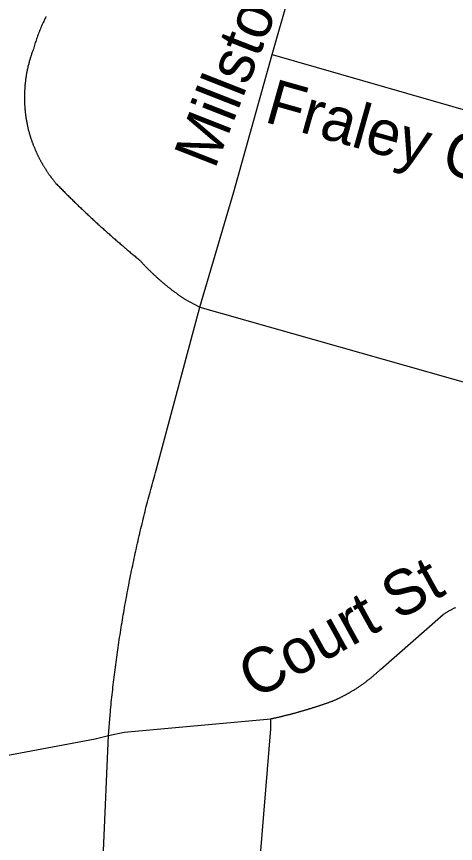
# Model space of a CAD drawing. Extents: x 1268485 to 1426702, y 514839 to 616766.
# Drawn here: x 1364752 to 1365394, y 561202 to 562412 of the extents above; entities that cross this region are included whole.
import ezdxf

# ---------------------------------------------------------------- set-up
doc = ezdxf.new("R2010")
doc.units = 0
doc.layers.add('Old_Level_10', color=7, linetype='Continuous')
doc.layers.add('Old_Level_35', color=7, linetype='Continuous')

msp = doc.modelspace()

# ---------------------------------------------------------------- linework, layer by layer
at = {"layer": 'Old_Level_35'}
for p, q in [((1365125.736, 562356.519), (1365160.902, 562479.96)), ((1365125.736, 562356.519), (1365570.801, 562228.514)), ((1364997.988, 561998.703), (1365019.621, 561986.758)), ((1364955.85, 561748.487), (1365019.621, 561986.758)), ((1365019.621, 561986.758), (1365461.713, 561861.523)), ((1365283.728, 561456.955), (1365375.489, 561537.386)), ((1364886.132, 561360.273), (1364888.388, 561390.416))]:
    msp.add_line(p, q, dxfattribs=at)
for points in [[(1364794.577, 562412.293), (1364793.756, 562410.55), (1364792.834, 562408.755), (1364792.116, 562407.012), (1364791.296, 562405.167), (1364790.475, 562403.424), (1364789.655, 562401.63), (1364788.835, 562399.835), (1364788.015, 562397.99), (1364787.297, 562396.196), (1364786.477, 562394.351), (1364785.759, 562392.556), (1364785.144, 562390.762), (1364784.426, 562388.917), (1364783.606, 562387.071), (1364782.991, 562385.226), (1364782.273, 562383.38), (1364781.658, 562381.586), (1364781.043, 562379.689), (1364780.325, 562377.792), (1364779.71, 562375.947), (1364779.095, 562374.05), (1364778.48, 562372.205), (1364777.967, 562370.308), (1364777.352, 562368.462), (1364776.84, 562366.566), (1364776.224, 562364.669)], [(1364776.224, 562364.669), (1364775.917, 562363.49), (1364775.404, 562362.311), (1364774.994, 562361.132), (1364774.481, 562359.953), (1364774.174, 562358.774), (1364773.661, 562357.492), (1364773.251, 562356.313), (1364772.841, 562355.134), (1364772.533, 562353.955), (1364772.123, 562352.776), (1364771.713, 562351.495), (1364771.406, 562350.315), (1364770.996, 562349.085), (1364770.585, 562347.855), (1364770.278, 562346.676), (1364769.97, 562345.446), (1364769.663, 562344.266), (1364769.355, 562342.985), (1364769.048, 562341.755), (1364768.74, 562340.575), (1364768.33, 562339.294), (1364768.125, 562338.064), (1364767.92, 562336.884), (1364767.612, 562335.603), (1364767.202, 562334.373), (1364766.997, 562333.143), (1364766.792, 562331.861), (1364766.484, 562330.682), (1364766.382, 562329.452), (1364766.074, 562328.17), (1364765.869, 562326.939), (1364765.664, 562325.709), (1364765.459, 562324.428), (1364765.254, 562323.198), (1364765.152, 562321.916), (1364764.844, 562320.685), (1364764.741, 562319.455), (1364764.639, 562318.174), (1364764.536, 562316.943), (1364764.229, 562315.713), (1364764.126, 562314.38), (1364764.024, 562313.15), (1364763.921, 562311.868), (1364763.716, 562310.638), (1364763.716, 562309.357), (1364763.614, 562308.126), (1364763.511, 562306.793), (1364763.511, 562305.563), (1364763.409, 562304.333), (1364763.204, 562303.051), (1364763.204, 562301.82), (1364763.204, 562300.488), (1364763.101, 562299.257), (1364763.101, 562297.976), (1364763.101, 562296.746), (1364763.101, 562295.413), (1364763.101, 562294.183), (1364763.101, 562292.952), (1364763.101, 562291.67), (1364763.101, 562290.44), (1364763.101, 562289.107), (1364763.204, 562287.877), (1364763.204, 562286.647), (1364763.204, 562285.365), (1364763.409, 562284.083), (1364763.409, 562282.802), (1364763.511, 562281.572), (1364763.614, 562280.29), (1364763.614, 562279.06), (1364763.716, 562277.829), (1364763.921, 562276.497), (1364764.024, 562275.266), (1364764.126, 562273.985), (1364764.229, 562272.755), (1364764.331, 562271.524), (1364764.536, 562270.242), (1364764.741, 562269.012), (1364764.844, 562267.731), (1364765.049, 562266.501), (1364765.254, 562265.27), (1364765.357, 562263.988), (1364765.664, 562262.758), (1364765.767, 562261.477), (1364765.972, 562260.247), (1364766.279, 562259.016), (1364766.484, 562257.734), (1364766.792, 562256.504), (1364766.997, 562255.274), (1364767.202, 562253.992), (1364767.51, 562252.762), (1364767.715, 562251.583), (1364768.022, 562250.302), (1364768.227, 562249.071), (1364768.637, 562247.892), (1364768.842, 562246.611), (1364769.253, 562245.38), (1364769.458, 562244.201), (1364769.868, 562242.92), (1364770.175, 562241.74)], [(1365019.621, 561986.758), (1365069.654, 562155.875), (1365125.736, 562356.519)], [(1364770.175, 562241.74), (1364770.38, 562240.92), (1364770.585, 562240.151), (1364770.893, 562239.331), (1364771.098, 562238.511), (1364771.406, 562237.691), (1364771.611, 562236.871), (1364771.918, 562236.05), (1364772.123, 562235.23), (1364772.328, 562234.461), (1364772.738, 562233.641), (1364773.046, 562232.82), (1364773.251, 562232), (1364773.456, 562231.18), (1364773.764, 562230.462), (1364774.174, 562229.642), (1364774.379, 562228.822), (1364774.584, 562228.002), (1364774.994, 562227.233), (1364775.302, 562226.413), (1364775.507, 562225.644), (1364775.917, 562224.823), (1364776.122, 562224.055), (1364776.532, 562223.235), (1364776.737, 562222.414), (1364777.147, 562221.697), (1364777.352, 562220.877), (1364777.762, 562220.107), (1364778.172, 562219.339), (1364778.377, 562218.569), (1364778.788, 562217.749), (1364779.095, 562216.981), (1364779.403, 562216.211), (1364779.71, 562215.443), (1364780.12, 562214.673), (1364780.53, 562213.853), (1364780.735, 562213.135), (1364781.146, 562212.315), (1364781.453, 562211.547), (1364781.863, 562210.829), (1364782.273, 562210.06), (1364782.581, 562209.239), (1364782.991, 562208.522), (1364783.401, 562207.753), (1364783.709, 562206.984), (1364784.119, 562206.266), (1364784.529, 562205.498), (1364784.837, 562204.728), (1364785.247, 562204.011), (1364785.657, 562203.242), (1364786.169, 562202.524), (1364786.477, 562201.755), (1364786.887, 562200.986), (1364787.297, 562200.269), (1364787.707, 562199.499), (1364788.117, 562198.731), (1364788.527, 562198.013), (1364789.04, 562197.244), (1364789.348, 562196.578), (1364789.758, 562195.809), (1364790.27, 562195.04), (1364790.578, 562194.373), (1364791.091, 562193.605), (1364791.501, 562192.887), (1364792.013, 562192.169), (1364792.423, 562191.452), (1364792.834, 562190.734), (1364793.346, 562190.016), (1364793.756, 562189.299), (1364794.269, 562188.581), (1364794.782, 562187.863), (1364795.089, 562187.145), (1364795.602, 562186.428), (1364796.114, 562185.761), (1364796.525, 562184.992), (1364797.037, 562184.326), (1364797.55, 562183.608), (1364797.96, 562182.942), (1364798.473, 562182.275), (1364798.985, 562181.507), (1364799.498, 562180.789), (1364800.01, 562180.122), (1364800.523, 562179.456), (1364801.036, 562178.738), (1364801.548, 562178.072), (1364801.958, 562177.354), (1364802.471, 562176.739), (1364802.984, 562176.073), (1364803.496, 562175.355), (1364804.009, 562174.688), (1364804.522, 562174.022), (1364805.034, 562173.355), (1364805.547, 562172.689), (1364806.162, 562172.022), (1364806.675, 562171.356), (1364807.085, 562170.69), (1364807.597, 562170.074), (1364808.212, 562169.357), (1364808.725, 562168.742), (1364809.238, 562168.076)], [(1364809.238, 562168.076), (1364810.468, 562166.896), (1364811.596, 562165.666), (1364812.826, 562164.487), (1364813.954, 562163.308), (1364815.082, 562162.077), (1364816.415, 562160.899), (1364817.542, 562159.669), (1364818.773, 562158.489), (1364819.9, 562157.31), (1364821.028, 562156.131), (1364822.259, 562154.952), (1364823.386, 562153.773), (1364824.617, 562152.543), (1364825.744, 562151.415), (1364826.975, 562150.236), (1364828.103, 562149.057), (1364829.333, 562147.878), (1364830.461, 562146.699), (1364831.793, 562145.52), (1364833.024, 562144.392), (1364834.152, 562143.213), (1364835.382, 562141.982), (1364836.51, 562140.804), (1364837.74, 562139.676), (1364838.97, 562138.496), (1364840.098, 562137.318), (1364841.328, 562136.19), (1364842.456, 562135.011), (1364843.789, 562133.883), (1364845.019, 562132.704), (1364846.147, 562131.525), (1364847.377, 562130.397), (1364848.608, 562129.167), (1364849.838, 562128.039), (1364850.966, 562126.963), (1364852.299, 562125.732), (1364853.529, 562124.605), (1364854.759, 562123.425), (1364855.887, 562122.297), (1364857.117, 562121.17), (1364858.348, 562119.991), (1364859.578, 562118.863), (1364860.706, 562117.735), (1364862.039, 562116.608), (1364863.269, 562115.428), (1364864.499, 562114.3), (1364865.73, 562113.173), (1364866.96, 562112.045), (1364868.088, 562110.917), (1364869.421, 562109.738), (1364870.651, 562108.611), (1364871.881, 562107.483), (1364873.111, 562106.355), (1364874.342, 562105.227), (1364875.675, 562104.15), (1364876.905, 562103.022), (1364878.135, 562101.895), (1364879.366, 562100.767), (1364880.596, 562099.691), (1364881.826, 562098.563), (1364883.159, 562097.435), (1364884.389, 562096.307), (1364885.62, 562095.18), (1364886.85, 562094.052), (1364888.08, 562092.975), (1364889.413, 562091.899), (1364890.643, 562090.771), (1364891.874, 562089.643), (1364893.104, 562088.566), (1364894.334, 562087.438), (1364895.667, 562086.311), (1364896.898, 562085.235), (1364898.128, 562084.107), (1364899.358, 562083.082), (1364900.793, 562081.954), (1364902.024, 562080.877), (1364903.254, 562079.749), (1364904.484, 562078.673), (1364905.715, 562077.545), (1364907.048, 562076.52), (1364908.38, 562075.392), (1364909.611, 562074.315), (1364910.841, 562073.239), (1364912.174, 562072.111), (1364913.404, 562071.086), (1364914.737, 562070.009), (1364915.967, 562068.881), (1364917.3, 562067.805), (1364918.53, 562066.728), (1364919.863, 562065.703), (1364921.094, 562064.627), (1364922.426, 562063.499), (1364923.759, 562062.422), (1364924.99, 562061.397), (1364926.22, 562060.321), (1364927.655, 562059.244), (1364928.886, 562058.168), (1364930.116, 562057.142), (1364931.551, 562056.066)], [(1364931.551, 562056.066), (1364931.961, 562055.4), (1364932.577, 562054.733), (1364933.294, 562054.067), (1364933.909, 562053.452), (1364934.525, 562052.734), (1364935.037, 562052.119), (1364935.652, 562051.452), (1364936.268, 562050.837), (1364936.883, 562050.119), (1364937.498, 562049.504), (1364938.113, 562048.889), (1364938.728, 562048.171), (1364939.343, 562047.556), (1364939.856, 562046.941), (1364940.471, 562046.326), (1364941.086, 562045.608), (1364941.701, 562044.993), (1364942.419, 562044.378), (1364943.034, 562043.762), (1364943.649, 562043.147), (1364944.265, 562042.481), (1364944.88, 562041.814), (1364945.495, 562041.199), (1364946.213, 562040.584), (1364946.828, 562039.918), (1364947.545, 562039.303), (1364948.161, 562038.739), (1364948.776, 562038.123), (1364949.391, 562037.508), (1364950.006, 562036.893), (1364950.621, 562036.227), (1364951.236, 562035.612), (1364951.954, 562034.997), (1364952.672, 562034.433), (1364953.287, 562033.817), (1364953.902, 562033.202), (1364954.62, 562032.639), (1364955.235, 562032.024), (1364955.85, 562031.357), (1364956.465, 562030.793), (1364957.285, 562030.178), (1364957.9, 562029.614), (1364958.516, 562028.999), (1364959.131, 562028.435), (1364959.848, 562027.82), (1364960.464, 562027.256), (1364961.284, 562026.641), (1364961.899, 562026.077), (1364962.514, 562025.513), (1364963.232, 562024.898), (1364963.847, 562024.334), (1364964.462, 562023.77), (1364965.282, 562023.206), (1364965.898, 562022.642), (1364966.615, 562021.976), (1364967.23, 562021.463), (1364968.051, 562020.899), (1364968.666, 562020.336), (1364969.383, 562019.771), (1364969.999, 562019.208), (1364970.716, 562018.644), (1364971.331, 562018.08), (1364972.152, 562017.516), (1364972.767, 562016.952), (1364973.484, 562016.388), (1364974.202, 562015.875), (1364974.92, 562015.312), (1364975.638, 562014.748), (1364976.253, 562014.184), (1364976.97, 562013.62), (1364977.791, 562013.107), (1364978.406, 562012.544), (1364979.123, 562011.979), (1364979.841, 562011.518), (1364980.456, 562010.954), (1364981.276, 562010.441), (1364981.994, 562009.878), (1364982.609, 562009.365), (1364983.327, 562008.801), (1364984.147, 562008.288), (1364984.865, 562007.827), (1364985.48, 562007.263), (1364986.3, 562006.75), (1364987.018, 562006.187), (1364987.736, 562005.674), (1364988.453, 562005.213), (1364989.171, 562004.7), (1364989.889, 562004.187), (1364990.606, 562003.624), (1364991.427, 562003.111), (1364992.144, 562002.649), (1364992.862, 562002.137), (1364993.58, 562001.624), (1364994.297, 562001.112), (1364995.015, 562000.651), (1364995.733, 562000.138), (1364996.45, 561999.625), (1364997.27, 561999.113), (1364997.988, 561998.703)], [(1364888.388, 561390.416), (1364888.798, 561394.107), (1364889.106, 561397.746), (1364889.516, 561401.437), (1364889.926, 561405.128), (1364890.233, 561408.768), (1364890.643, 561412.459), (1364890.951, 561416.15), (1364891.361, 561419.738), (1364891.771, 561423.429), (1364892.284, 561427.068), (1364892.591, 561430.759), (1364893.002, 561434.45), (1364893.514, 561438.039), (1364893.924, 561441.729), (1364894.334, 561445.37), (1364894.847, 561449.061), (1364895.257, 561452.7), (1364895.77, 561456.391), (1364896.282, 561459.979), (1364896.795, 561463.67), (1364897.103, 561467.31), (1364897.615, 561471.001), (1364898.128, 561474.64), (1364898.743, 561478.229), (1364899.256, 561481.92), (1364899.768, 561485.56), (1364900.281, 561489.199), (1364900.793, 561492.89), (1364901.409, 561496.478), (1364901.921, 561500.118), (1364902.331, 561503.809), (1364903.049, 561507.449), (1364903.459, 561511.089), (1364904.074, 561514.728), (1364904.792, 561518.368), (1364905.202, 561522.007), (1364905.92, 561525.647), (1364906.535, 561529.236), (1364907.15, 561532.927), (1364907.765, 561536.566), (1364908.38, 561540.206), (1364908.996, 561543.795), (1364909.611, 561547.434), (1364910.226, 561551.074), (1364910.841, 561554.713), (1364911.456, 561558.302), (1364912.276, 561561.942), (1364912.892, 561565.581), (1364913.609, 561569.169), (1364914.224, 561572.809), (1364914.84, 561576.449), (1364915.66, 561580.089), (1364916.377, 561583.677), (1364916.993, 561587.316), (1364917.71, 561590.957), (1364918.53, 561594.493), (1364919.248, 561598.133), (1364919.966, 561601.773), (1364920.786, 561605.361), (1364921.504, 561608.949), (1364922.221, 561612.538), (1364923.042, 561616.178), (1364923.759, 561619.817), (1364924.477, 561623.355), (1364925.297, 561626.994), (1364926.117, 561630.582), (1364926.835, 561634.171), (1364927.655, 561637.811), (1364928.476, 561641.399), (1364929.296, 561644.988), (1364930.116, 561648.576), (1364931.039, 561652.165), (1364931.756, 561655.753), (1364932.577, 561659.29), (1364933.499, 561662.93), (1364934.422, 561666.518), (1364935.242, 561670.055), (1364936.165, 561673.695), (1364936.985, 561677.232), (1364937.908, 561680.82), (1364938.728, 561684.46), (1364939.651, 561687.997), (1364940.471, 561691.585), (1364941.394, 561695.123), (1364942.419, 561698.711), (1364943.239, 561702.248), (1364944.162, 561705.837), (1364945.085, 561709.374), (1364946.007, 561712.963), (1364947.033, 561716.499), (1364947.955, 561720.088), (1364948.878, 561723.625), (1364949.903, 561727.214), (1364950.826, 561730.75), (1364951.851, 561734.288), (1364952.877, 561737.876), (1364953.902, 561741.362), (1364954.825, 561744.951), (1364955.85, 561748.487)], [(1365375.489, 561537.386), (1365376.207, 561537.796), (1365377.129, 561538.309), (1365377.847, 561538.822), (1365378.667, 561539.232), (1365379.385, 561539.744), (1365380.103, 561540.206), (1365381.025, 561540.667), (1365381.743, 561541.129), (1365382.461, 561541.539), (1365383.281, 561542), (1365384.101, 561542.513), (1365384.921, 561542.923), (1365385.639, 561543.384), (1365386.459, 561543.795), (1365387.28, 561544.256), (1365387.997, 561544.666), (1365388.92, 561545.127), (1365389.638, 561545.588), (1365390.355, 561545.948), (1365391.278, 561546.358), (1365391.996, 561546.819), (1365392.918, 561547.229), (1365393.636, 561547.639)], [(1365212.78, 561410.203), (1365213.498, 561410.562), (1365214.216, 561410.869), (1365215.138, 561411.228), (1365215.856, 561411.587), (1365216.676, 561411.946), (1365217.496, 561412.254), (1365218.214, 561412.612), (1365219.034, 561412.92), (1365219.855, 561413.33), (1365220.675, 561413.689), (1365221.392, 561414.047), (1365222.11, 561414.458), (1365223.033, 561414.765), (1365223.751, 561415.124), (1365224.468, 561415.483), (1365225.288, 561415.893), (1365226.109, 561416.303), (1365226.826, 561416.713), (1365227.647, 561417.072), (1365228.364, 561417.431), (1365229.082, 561417.79), (1365229.902, 561418.251), (1365230.722, 561418.61), (1365231.543, 561419.071), (1365232.26, 561419.43), (1365232.978, 561419.891), (1365233.798, 561420.251), (1365234.516, 561420.712), (1365235.233, 561421.071), (1365235.951, 561421.481), (1365236.771, 561421.942), (1365237.489, 561422.352), (1365238.207, 561422.762), (1365239.027, 561423.172), (1365239.745, 561423.634), (1365240.462, 561424.044), (1365241.282, 561424.505), (1365242, 561424.915), (1365242.718, 561425.377), (1365243.538, 561425.89), (1365244.256, 561426.3), (1365244.973, 561426.761), (1365245.794, 561427.171), (1365246.409, 561427.683), (1365247.126, 561428.145), (1365247.844, 561428.555), (1365248.664, 561429.068), (1365249.382, 561429.478), (1365249.997, 561429.991), (1365250.715, 561430.452), (1365251.535, 561430.913), (1365252.253, 561431.426), (1365252.868, 561431.939), (1365253.586, 561432.4), (1365254.406, 561432.861), (1365255.123, 561433.374), (1365255.739, 561433.887), (1365256.456, 561434.399), (1365257.277, 561434.86), (1365257.892, 561435.373), (1365258.609, 561435.885), (1365259.225, 561436.398), (1365260.045, 561436.86), (1365260.762, 561437.373), (1365261.378, 561437.936), (1365262.095, 561438.449), (1365262.71, 561438.961), (1365263.531, 561439.423), (1365264.146, 561439.987), (1365264.863, 561440.499), (1365265.479, 561441.063), (1365266.094, 561441.576), (1365266.914, 561442.14), (1365267.529, 561442.704), (1365268.247, 561443.165), (1365268.862, 561443.729), (1365269.477, 561444.293), (1365270.297, 561444.805), (1365270.913, 561445.37), (1365271.528, 561445.933), (1365272.245, 561446.497), (1365272.86, 561447.061), (1365273.476, 561447.625), (1365274.091, 561448.189), (1365274.911, 561448.753), (1365275.526, 561449.316), (1365276.141, 561449.881), (1365276.756, 561450.444), (1365277.372, 561451.009), (1365277.987, 561451.624), (1365278.704, 561452.187), (1365279.422, 561452.751), (1365280.037, 561453.367), (1365280.652, 561453.93), (1365281.268, 561454.545), (1365281.883, 561455.11), (1365282.498, 561455.776), (1365283.113, 561456.288), (1365283.728, 561456.955)], [(1365123.48, 561384.572), (1365124.403, 561384.828), (1365125.326, 561384.982), (1365126.248, 561385.187), (1365127.171, 561385.392), (1365128.094, 561385.648), (1365129.016, 561385.802), (1365129.837, 561386.007), (1365130.862, 561386.263), (1365131.785, 561386.417), (1365132.605, 561386.622), (1365133.63, 561386.878), (1365134.45, 561387.083), (1365135.373, 561387.237), (1365136.398, 561387.493), (1365137.219, 561387.698), (1365138.141, 561387.955), (1365138.961, 561388.108), (1365139.987, 561388.365), (1365140.909, 561388.57), (1365141.73, 561388.826), (1365142.755, 561389.083), (1365143.575, 561389.236), (1365144.498, 561389.493), (1365145.523, 561389.698), (1365146.343, 561389.954), (1365147.266, 561390.211), (1365148.086, 561390.416), (1365149.112, 561390.621), (1365150.034, 561390.877), (1365150.855, 561391.133), (1365151.777, 561391.389), (1365152.7, 561391.543), (1365153.623, 561391.799), (1365154.545, 561392.056), (1365155.366, 561392.312), (1365156.391, 561392.569), (1365157.211, 561392.825), (1365158.134, 561393.081), (1365158.954, 561393.235), (1365159.979, 561393.491), (1365160.902, 561393.747), (1365161.722, 561394.004), (1365162.645, 561394.26), (1365163.67, 561394.517), (1365164.49, 561394.773), (1365165.413, 561395.08), (1365166.233, 561395.337), (1365167.156, 561395.542), (1365168.079, 561395.798), (1365169.002, 561396.055), (1365169.924, 561396.31), (1365170.745, 561396.567), (1365171.77, 561396.875), (1365172.59, 561397.131), (1365173.513, 561397.387), (1365174.333, 561397.643), (1365175.256, 561397.951), (1365176.076, 561398.208), (1365177.101, 561398.463), (1365178.024, 561398.669), (1365178.844, 561398.976), (1365179.767, 561399.233), (1365180.587, 561399.54), (1365181.612, 561399.796), (1365182.535, 561400.053), (1365183.355, 561400.361), (1365184.278, 561400.617), (1365185.098, 561400.924), (1365186.021, 561401.181), (1365187.046, 561401.488), (1365187.866, 561401.744), (1365188.789, 561402.052), (1365189.609, 561402.359), (1365190.532, 561402.616), (1365191.352, 561402.924), (1365192.275, 561403.18), (1365193.3, 561403.487), (1365194.12, 561403.795), (1365195.043, 561404.052), (1365195.863, 561404.359), (1365196.786, 561404.667), (1365197.606, 561405.025), (1365198.529, 561405.23), (1365199.349, 561405.538), (1365200.375, 561405.897), (1365201.297, 561406.205), (1365202.118, 561406.512), (1365203.04, 561406.82), (1365203.86, 561407.076), (1365204.783, 561407.383), (1365205.603, 561407.691), (1365206.526, 561407.998), (1365207.346, 561408.306), (1365208.269, 561408.614), (1365209.089, 561408.921), (1365210.012, 561409.229), (1365211.037, 561409.588), (1365211.858, 561409.896), (1365212.78, 561410.203)], [(1364886.132, 561360.273), (1364908.791, 561365.143), (1365123.48, 561384.572)], [(1365082.88, 560874.043), (1365106.051, 561155.939), (1365123.48, 561369.961), (1365123.48, 561384.572)], [(1364136.154, 561226.63), (1364168.347, 561228.27), (1364200.131, 561231.808), (1364372.579, 561261.694), (1364508.836, 561285.326), (1364686.617, 561321.671), (1364866.652, 561355.352), (1364886.132, 561360.273)], [(1364839.996, 560452.148), (1364860.706, 560848.821), (1364878.648, 561191.618), (1364886.132, 561360.273)]]:
    msp.add_lwpolyline(points, dxfattribs=at)

# ---------------------------------------------------------------- texts
at = {"layer": 'Old_Level_10'}
for s, height, rotation, p in [('Millstone Dr', 65.61666, 68.587828, (1365041.41, 562187.469)), ('Fraley Church Rd', 65.61666, 344.227461, (1365112.363, 562258.486)), ('Court St', 65.6167, 28.935483, (1365100.187, 561412.278))]:
    msp.add_text(s, height=height, rotation=rotation, dxfattribs=at).set_placement(p)

doc.saveas('drawing.dxf')
